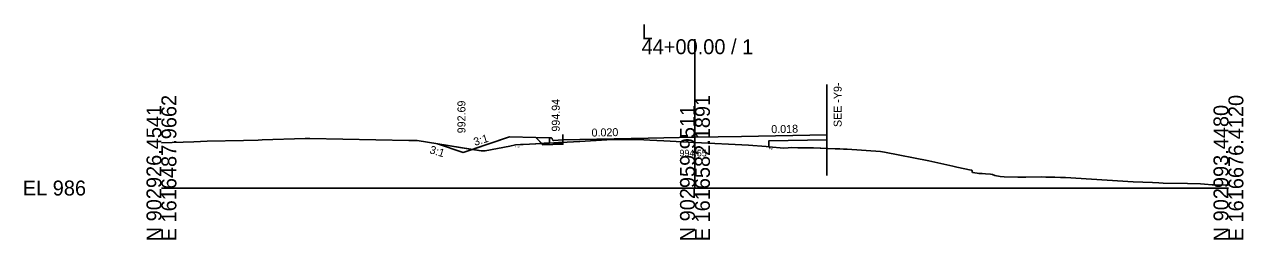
# Model space of a CAD drawing. Extents: x 1009 to 7438, y -1586 to 7964.
# Drawn here: x 4009.2 to 4237.7, y 1914 to 1954.5 of the extents above; entities that cross this region are included whole.
import ezdxf

# ---------------------------------------------------------------- set-up
doc = ezdxf.new("R2010")
doc.units = 0
for name, color, linetype in [('Exist Cross Section Cell', 7, 'Continuous'), ('Exist XS Center Line Elevation Label', 7, 'Continuous'), ('Exist XS Ground Line', 7, 'Continuous'), ('Prop XS Dump Level', 7, 'Continuous'), ('Prop XS Earthwork Shape', 7, 'Continuous'), ('Prop XS EOT Tick Mark', 7, 'Continuous'), ('Prop XS Finish Grade', 7, 'Continuous'), ('Prop XS Finish Grade CurbGutter', 7, 'Continuous'), ('Prop XS Finish Grade Earthwork', 7, 'Continuous'), ('Prop XS Finish Grade Pavement', 7, 'Continuous'), ('Prop XS Hydro Elevations', 7, 'Continuous'), ('Prop XS Pvmt Edge Slope', 7, 'Continuous'), ('Prop XS SE Text', 7, 'Continuous'), ('Prop XS Side Slope Text', 7, 'Continuous'), ('Prop XS Subgrade CurbGutter', 7, 'Continuous'), ('Prop XS Subgrade Earthwork', 7, 'Continuous')]:
    doc.layers.add(name, color=color, linetype=linetype)

msp = doc.modelspace()

# ---------------------------------------------------------------- linework, layer by layer
at = {"layer": 'Exist Cross Section Cell'}
for p, q in [((4134.89, 1923.73), (4134.89, 1951.66)), ((4034.89, 1923.73), (4134.89, 1923.73)), ((4134.89, 1923.73), (4234.89, 1923.73))]:
    msp.add_line(p, q, dxfattribs=at)
at = {"layer": 'Exist XS Ground Line'}
for p, q in [((4034.89, 1932.23), (4040.94, 1932.42)), ((4040.94, 1932.42), (4043.48, 1932.5)), ((4043.48, 1932.5), (4050.28, 1932.65)), ((4050.28, 1932.65), (4053, 1932.74)), ((4053, 1932.74), (4053.75, 1932.76)), ((4053.75, 1932.76), (4061.8, 1933.02)), ((4061.8, 1933.02), (4062.38, 1933.04)), ((4062.38, 1933.04), (4062.68, 1933.03)), ((4062.68, 1933.03), (4081.28, 1932.67)), ((4081.28, 1932.67), (4082.81, 1932.63)), ((4082.81, 1932.63), (4094.8, 1930.72)), ((4095.55, 1930.72), (4100.2, 1931.61)), ((4100.2, 1931.61), (4101.26, 1931.82)), ((4101.26, 1931.82), (4102.19, 1931.89)), ((4102.19, 1931.89), (4102.67, 1931.91)), ((4102.67, 1931.91), (4113.29, 1932.49)), ((4113.29, 1932.49), (4118.4, 1932.78)), ((4118.4, 1932.78), (4123.65, 1932.86)), ((4123.65, 1932.86), (4124.75, 1932.82)), ((4124.75, 1932.82), (4125.29, 1932.79)), ((4125.29, 1932.79), (4126.44, 1932.72)), ((4126.44, 1932.72), (4129.08, 1932.57)), ((4129.08, 1932.57), (4134.89, 1932.28)), ((4134.89, 1932.28), (4144.9, 1931.78)), ((4144.9, 1931.78), (4148.26, 1931.5)), ((4148.26, 1931.5), (4148.75, 1931.47)), ((4148.75, 1931.47), (4151.56, 1931.23)), ((4151.56, 1931.23), (4152.39, 1931.26)), ((4152.39, 1931.26), (4152.91, 1931.31)), ((4152.91, 1931.31), (4154.2, 1931.29)), ((4154.2, 1931.29), (4155.9, 1931.3)), ((4155.9, 1931.3), (4157.13, 1931.28)), ((4157.13, 1931.28), (4161.17, 1931.11)), ((4161.17, 1931.11), (4162.06, 1931.07)), ((4094.8, 1930.72), (4095.55, 1930.72)), ((4162.06, 1931.07), (4162.71, 1931.03)), ((4162.71, 1931.03), (4163.42, 1931)), ((4163.42, 1931), (4169.68, 1930.6)), ((4169.68, 1930.6), (4170.44, 1930.47)), ((4170.44, 1930.47), (4178.74, 1928.82)), ((4178.74, 1928.82), (4183.22, 1927.84)), ((4183.22, 1927.84), (4183.95, 1927.62)), ((4183.95, 1927.62), (4186.69, 1927.09)), ((4186.69, 1927.09), (4186.77, 1927.07)), ((4186.77, 1927.07), (4186.92, 1926.63)), ((4186.92, 1926.63), (4187.81, 1926.49)), ((4187.81, 1926.49), (4188.12, 1926.46)), ((4188.12, 1926.46), (4188.71, 1926.46)), ((4188.71, 1926.46), (4189.35, 1926.41)), ((4189.35, 1926.41), (4190.27, 1926.36)), ((4190.27, 1926.36), (4190.65, 1926.28)), ((4190.65, 1926.28), (4191.1, 1926.09)), ((4191.1, 1926.09), (4192.12, 1925.89)), ((4192.12, 1925.89), (4192.88, 1925.85)), ((4192.88, 1925.85), (4195.42, 1925.77)), ((4195.42, 1925.77), (4196.89, 1925.79)), ((4196.89, 1925.79), (4199.93, 1925.8)), ((4199.93, 1925.8), (4200.64, 1925.77)), ((4200.64, 1925.77), (4202.32, 1925.78)), ((4202.32, 1925.78), (4203.41, 1925.69)), ((4203.41, 1925.69), (4204.32, 1925.68)), ((4204.32, 1925.68), (4217.01, 1924.92)), ((4217.01, 1924.92), (4220.67, 1924.78)), ((4220.67, 1924.78), (4221.81, 1924.72)), ((4221.81, 1924.72), (4222.66, 1924.67)), ((4222.66, 1924.67), (4227.19, 1924.57)), ((4227.19, 1924.57), (4229.67, 1924.49)), ((4229.67, 1924.49), (4230.38, 1924.44)), ((4230.38, 1924.44), (4231.86, 1924.3)), ((4231.86, 1924.3), (4232.33, 1924.31)), ((4232.33, 1924.31), (4233.07, 1924.29)), ((4233.07, 1924.29), (4234.63, 1924.3)), ((4234.63, 1924.3), (4234.89, 1924.28))]:
    msp.add_line(p, q, dxfattribs=at)
at = {"layer": 'Prop XS Dump Level'}
for p, q in [((4134.89, 1933.27), (4143.64, 1933.43)), ((4134.89, 1933.27), (4143.64, 1933.43)), ((4143.64, 1933.43), (4159.64, 1933.72)), ((4143.64, 1933.43), (4159.64, 1933.72)), ((4110.14, 1932.78), (4126.14, 1933.1)), ((4110.14, 1932.78), (4126.14, 1933.1)), ((4126.14, 1933.1), (4134.89, 1933.27)), ((4126.14, 1933.1), (4134.89, 1933.27))]:
    msp.add_line(p, q, dxfattribs=at)
at = {"layer": 'Prop XS Earthwork Shape'}
for points in [[(4086.66, 1932.02), (4091.46, 1930.42), (4093.16, 1930.99)], [(4100.2, 1931.61), (4101.26, 1931.82), (4102.19, 1931.89), (4102.67, 1931.91), (4106.16, 1932.1), (4105.05, 1933.21), (4100.14, 1933.31), (4093.16, 1930.99), (4094.8, 1930.72), (4095.55, 1930.72)], [(4106.16, 1932.1), (4106.64, 1932.13), (4106.39, 1931.87)], [(4110.14, 1932.2), (4107.64, 1932.15), (4106.64, 1932.13), (4106.39, 1931.87), (4110.14, 1931.95)], [(4107.64, 1932.15), (4107.64, 1932.18), (4106.64, 1932.13)], [(4107.64, 1932.15), (4107.64, 1932.18), (4110.14, 1932.32), (4110.14, 1932.2)], [(4157.13, 1931.28), (4159.64, 1931.18), (4159.64, 1932.8), (4148.74, 1932.61), (4148.74, 1931.47), (4148.75, 1931.47), (4151.56, 1931.23), (4152.39, 1931.26), (4152.91, 1931.31), (4154.2, 1931.29), (4155.9, 1931.3)]]:
    msp.add_lwpolyline(points, close=True, dxfattribs=at)
at = {"layer": 'Prop XS EOT Tick Mark'}
for p, q in [((4159.64, 1926.1), (4159.64, 1943.19)), ((4110.14, 1932.78), (4110.14, 1933.78))]:
    msp.add_line(p, q, dxfattribs=at)
at = {"layer": 'Prop XS Finish Grade'}
msp.add_line((4107.64, 1933.16), (4105.05, 1933.21), dxfattribs=at)
at = {"layer": 'Prop XS Finish Grade CurbGutter'}
for p, q in [((4107.64, 1933.16), (4107.89, 1933.16)), ((4107.89, 1933.16), (4108.02, 1933.13)), ((4108.11, 1933.04), (4108.02, 1933.13)), ((4108.18, 1932.79), (4108.11, 1933.04)), ((4108.27, 1932.69), (4108.18, 1932.79)), ((4108.39, 1932.67), (4108.27, 1932.69)), ((4110.14, 1932.78), (4108.39, 1932.67))]:
    msp.add_line(p, q, dxfattribs=at)
at = {"layer": 'Prop XS Finish Grade Earthwork'}
for p, q in [((4086.66, 1932.02), (4091.46, 1930.42)), ((4100.14, 1933.31), (4091.46, 1930.42)), ((4105.05, 1933.21), (4100.14, 1933.31))]:
    msp.add_line(p, q, dxfattribs=at)
at = {"layer": 'Prop XS Finish Grade Pavement'}
for p, q in [((4134.89, 1933.27), (4143.64, 1933.43)), ((4110.14, 1932.78), (4126.14, 1933.1)), ((4126.14, 1933.1), (4134.89, 1933.27))]:
    msp.add_line(p, q, dxfattribs=at)
msp.add_lwpolyline([(4143.64, 1933.43), (4159.64, 1933.72), (4159.64, 1931.18)], dxfattribs=at)
at = {"layer": 'Prop XS Pvmt Edge Slope'}
for p, q in [((4106.64, 1932.13), (4106.39, 1931.87)), ((4107.64, 1932.15), (4106.64, 1932.13))]:
    msp.add_line(p, q, dxfattribs=at)
at = {"layer": 'Prop XS Subgrade CurbGutter'}
for p, q in [((4107.64, 1932.15), (4107.64, 1933.16)), ((4110.14, 1932.2), (4107.64, 1932.15)), ((4110.14, 1932.78), (4110.14, 1932.2))]:
    msp.add_line(p, q, dxfattribs=at)
at = {"layer": 'Prop XS Subgrade Earthwork'}
for p, q in [((4106.39, 1931.87), (4105.05, 1933.21)), ((4110.14, 1931.95), (4106.39, 1931.87)), ((4110.14, 1931.95), (4110.14, 1932.32)), ((4148.74, 1932.61), (4159.64, 1932.8)), ((4148.74, 1932.61), (4148.74, 1931.47)), ((4159.64, 1931.18), (4159.64, 1932.8))]:
    msp.add_line(p, q, dxfattribs=at)

# ---------------------------------------------------------------- texts
at = {"layer": 'Exist Cross Section Cell'}
for s, p in [('L', (4124.89, 1951.66)), ('44+00.00 / 1', (4124.89, 1948.86)), ('EL 986', (4008.89, 1922.33))]:
    msp.add_text(s, height=2.8, dxfattribs=at).set_placement(p)
for s, p in [('E 1616487.9662', (4037.69, 1913.73)), ('E 1616582.1891', (4137.69, 1913.73)), ('E 1616676.4120', (4237.69, 1913.73)), ('N 902926.4541', (4034.89, 1913.73)), ('N 902959.9511', (4134.89, 1913.73)), ('N 902993.4480', (4234.89, 1913.73))]:
    msp.add_text(s, height=2.8, rotation=90, dxfattribs=at).set_placement(p)
at = {"layer": 'Exist XS Center Line Elevation Label'}
msp.add_text('994.55', height=1.25, dxfattribs=at).set_placement((4131.99, 1929.66))
at = {"layer": 'Prop XS Dump Level'}
for p in [(4101.26, 1931.35), (4148.74, 1930.99)]:
    msp.add_text('Eop', height=0.3, dxfattribs=at).set_placement(p)
at = {"layer": 'Prop XS Hydro Elevations'}
for s, p in [('SEE -Y9-', (4162.39, 1935.18)), ('994.94', (4109.55, 1934.32))]:
    msp.add_text(s, height=1.5, rotation=90, dxfattribs=at).set_placement(p)
at = {"layer": 'Prop XS SE Text'}
for s, rotation, p in [('0.020', 1.1458, (4115.52, 1933.38)), ('0.018', 1.0378, (4149.21, 1934.03))]:
    msp.add_text(s, height=1.5, rotation=rotation, dxfattribs=at).set_placement(p)
at = {"layer": 'Prop XS Side Slope Text'}
for s, rotation, p in [('992.69', 90, (4091.87, 1934.01)), ('3:1', 16.9342, (4093.64, 1931.63)), ('3:1', 343.0658, (4085.04, 1930.3))]:
    msp.add_text(s, height=1.5, rotation=rotation, dxfattribs=at).set_placement(p)

doc.saveas('drawing.dxf')
